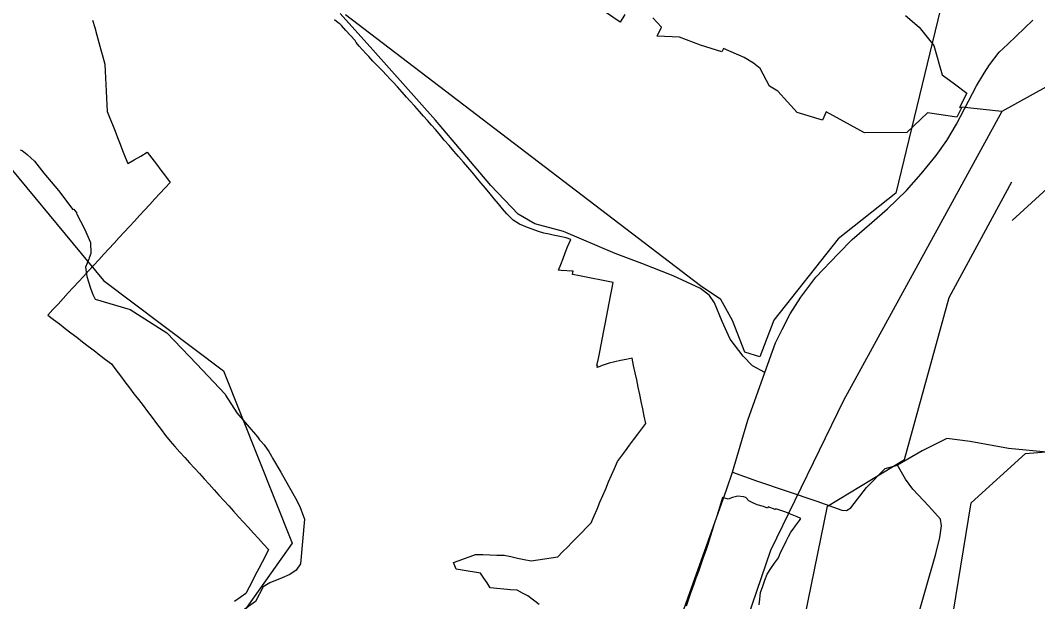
# Model space of a CAD drawing. Extents: x -789162 to -606354, y -1062736 to -945481.
# Drawn here: x -681557 to -680225, y -989761 to -988999 of the extents above; entities that cross this region are included whole.
import ezdxf

# ---------------------------------------------------------------- set-up
doc = ezdxf.new("R2010")
doc.units = 0
for name, color, linetype in [('_SIRSI VZTAHY_CYKLOTRASY MISTNI S', 7, 'Continuous'), ('_SIRSI VZTAHY_NATURA_EVL', 7, 'Continuous'), ('_SIRSI VZTAHY_OP vodnich zdroju II stupne', 7, 'Continuous'), ('_SIRSI VZTAHY_SILNICE I TRIDY_STAV', 7, 'Continuous'), ('_SIRSI VZTAHY_SILNICE III TRIDY_STAV', 7, 'Continuous'), ('_SIRSI VZTAHY_USES_NRBK_S', 7, 'Continuous'), ('_SIRSI VZTAHY_USES_RBC_S', 7, 'Continuous')]:
    doc.layers.add(name, color=color, linetype=linetype)

msp = doc.modelspace()

# ---------------------------------------------------------------- linework, layer by layer
at = {"layer": '_SIRSI VZTAHY_CYKLOTRASY MISTNI S'}
for points in [[(-680258.3, -989261.5), (-680065.6, -989085.2), (-680233.2, -988855.9)], [(-682295.3, -988993.7), (-682321.8, -989054.9), (-682130.6, -989193.1), (-681796, -989078.8), (-681610.2, -989145.3), (-681448.6, -989340.4), (-681291.6, -989458.8), (-681201.3, -989684.7), (-681318.1, -989849.4), (-681111.4, -990040.7), (-681254.8, -990216.1), (-681438, -990258.6), (-681520.3, -990473.8), (-681852.4, -990820.1), (-682091.8, -991046), (-682317.5, -991405.3), (-682342.3, -991553.9), (-682443.2, -991724), (-682297, -992256.5), (-681816.6, -992553)], [(-681336.7, -990821.2), (-681288.9, -990680.4), (-681246.4, -990614), (-681081.8, -990600.7), (-680850.8, -990348.3), (-680771.1, -990388.1), (-680688.8, -990372.2), (-680720.7, -990220.7), (-680649, -990130.4), (-680542.8, -989843.4), (-680500.3, -989636.2), (-680399.4, -989575), (-680341, -989362.5), (-680258.7, -989211)], [(-681221.5, -990979.2), (-681030, -990823.5), (-680706.8, -990751.7), (-680473.4, -990619.9), (-680311.9, -989631.8), (-680240.9, -989566.8), (-679604.8, -989515.5), (-679471.5, -989789.3), (-679396.2, -989570.2), (-679303.9, -989878.2), (-679221.8, -989625), (-678766.8, -990700.2)]]:
    msp.add_lwpolyline(points, dxfattribs=at)
at = {"layer": '_SIRSI VZTAHY_NATURA_EVL'}
for points in [[(-681462.8, -988999.2), (-681460.1, -989008.8), (-681457.4, -989018.5), (-681454.8, -989028.1), (-681452.1, -989037.7), (-681449.4, -989047.3), (-681446.8, -989056.9), (-681446.3, -989065.7), (-681445.8, -989074.6), (-681445.4, -989083.4), (-681444.9, -989092.2), (-681444.5, -989101.1), (-681444, -989109.9), (-681443.6, -989118.8), (-681440.2, -989127.3), (-681436.9, -989135.8), (-681433.5, -989144.4), (-681430.2, -989152.9), (-681426.9, -989161.5), (-681423.5, -989170), (-681420.2, -989178.5), (-681416.9, -989187.1), (-681408.3, -989182.1), (-681399.8, -989177.1), (-681391.3, -989172.1), (-681385.3, -989180), (-681379.3, -989187.9), (-681373.3, -989195.8), (-681367.4, -989203.7), (-681361.4, -989211.6), (-681368, -989218.9), (-681374.7, -989226.1), (-681381.4, -989233.4), (-681388.1, -989240.6), (-681394.7, -989247.9), (-681401.4, -989255.1), (-681408.1, -989262.3), (-681414.7, -989269.6), (-681421.4, -989276.8), (-681428.1, -989284.1), (-681434.7, -989291.3), (-681441.4, -989298.6), (-681448.1, -989305.8), (-681454.8, -989313.1), (-681461.4, -989320.3), (-681468.1, -989327.6), (-681474.8, -989334.8), (-681481.4, -989342.1), (-681488.1, -989349.3), (-681494.8, -989356.6), (-681501.4, -989363.8), (-681508.1, -989371.1), (-681514.8, -989378.3), (-681521.5, -989385.6), (-681513.9, -989391.4), (-681506.3, -989397.2), (-681498.8, -989403), (-681491.2, -989408.8), (-681483.6, -989414.7), (-681476.1, -989420.5), (-681468.5, -989426.3), (-681460.9, -989432.1), (-681453.3, -989437.9), (-681445.8, -989443.8), (-681438.2, -989449.6), (-681432.3, -989457.4), (-681426.4, -989465.2), (-681420.5, -989473), (-681414.6, -989480.8), (-681408.7, -989488.6), (-681402.8, -989496.4), (-681396.8, -989504.2), (-681390.9, -989512), (-681385, -989519.8), (-681379.1, -989527.6), (-681373.2, -989535.4), (-681367.3, -989543.2), (-681361.4, -989551), (-681355, -989558), (-681348.6, -989565.1), (-681342.2, -989572.2), (-681335.8, -989579.2), (-681329.4, -989586.3), (-681323, -989593.3), (-681316.6, -989600.4), (-681310.2, -989607.4), (-681303.8, -989614.5), (-681297.3, -989621.6), (-681290.9, -989628.6), (-681284.5, -989635.7), (-681278.1, -989642.7), (-681271.6, -989649.9), (-681265, -989657.1), (-681258.5, -989664.2), (-681251.9, -989671.4), (-681245.4, -989678.6), (-681238.8, -989685.7), (-681232.3, -989692.9), (-681236.5, -989701.1), (-681240.8, -989709.4), (-681245.1, -989717.6), (-681249.3, -989725.8), (-681253.6, -989734.1), (-681257.9, -989742.3), (-681262.1, -989750.5), (-681269.6, -989755.9), (-681277.1, -989761.2)], [(-680878, -989764.9), (-680885.5, -989759.3), (-680892.9, -989753.7), (-680899.8, -989750), (-680906.8, -989746.3), (-680915.6, -989745.5), (-680924.4, -989744.7), (-680933.2, -989743.9), (-680942, -989743.1), (-680946.2, -989736.7), (-680950.5, -989730.3), (-680954.8, -989723.9), (-680962.8, -989722.5), (-680970.8, -989721.2), (-680978.8, -989719.9), (-680986.8, -989718.5), (-680990, -989710), (-680982.8, -989707.3), (-680975.6, -989704.6), (-680968.4, -989702), (-680961.2, -989699.3), (-680951.9, -989699.6), (-680942.5, -989699.8), (-680933.2, -989700.1), (-680923.8, -989700.4), (-680915, -989702.2), (-680906.2, -989704.1), (-680897.4, -989706), (-680888.6, -989707.8), (-680879.8, -989706.5), (-680871, -989705.2), (-680862.2, -989703.8), (-680853.4, -989702.5), (-680847.2, -989696.1), (-680840.9, -989689.7), (-680834.7, -989683.3), (-680828.4, -989676.9), (-680822.2, -989670.5), (-680815.9, -989664.1), (-680809.7, -989657.7), (-680805.9, -989648.8), (-680802.1, -989639.9), (-680798.3, -989631), (-680794.5, -989622.1), (-680790.7, -989613.2), (-680786.9, -989604.3), (-680783.1, -989595.4), (-680779.3, -989586.5), (-680775.5, -989577.7), (-680770.2, -989570.5), (-680764.8, -989563.3), (-680759.5, -989556.2), (-680754.2, -989549), (-680748.8, -989541.8), (-680743.5, -989534.7), (-680738.2, -989527.5), (-680740.2, -989518), (-680742.2, -989508.5), (-680744.2, -989499), (-680746.2, -989489.5), (-680748.2, -989480.1), (-680750.2, -989470.6), (-680752.3, -989461.1), (-680754.3, -989451.6), (-680756.3, -989442.1), (-680763.8, -989443.7), (-680771.3, -989445.3), (-680778.8, -989446.8), (-680786.3, -989448.4), (-680794.1, -989451.3), (-680801.9, -989454.2), (-680801.4, -989451.6), (-680802.2, -989451.7), (-680800.4, -989442.7), (-680798.6, -989433.6), (-680796.8, -989424.5), (-680795.1, -989415.4), (-680793.3, -989406.4), (-680791.5, -989397.3), (-680789.7, -989388.2), (-680788, -989379.2), (-680786.2, -989370.1), (-680784.4, -989361), (-680782.6, -989351.9), (-680780.8, -989342.9), (-680789.7, -989341.1), (-680798.6, -989339.3), (-680807.5, -989337.5), (-680816.4, -989335.8), (-680825.3, -989334), (-680834.2, -989332.2), (-680833.6, -989328.1), (-680835, -989328.1), (-680841.9, -989327.6), (-680848.9, -989327.1), (-680852.4, -989326.7), (-680849.5, -989319.1), (-680846.7, -989311.5), (-680843.8, -989303.9), (-680840.9, -989296.3), (-680838.7, -989291.3), (-680836.5, -989286.3), (-680836.5, -989286.3), (-680842.4, -989284.3), (-680850.9, -989282.6), (-680859.4, -989280.8), (-680864.8, -989279.4), (-680871.8, -989278.4), (-680878.8, -989275.9), (-680887.2, -989272.9), (-680893.2, -989270.9), (-680898.4, -989268.7), (-680903.7, -989266.4), (-680911.9, -989261.3), (-680916.1, -989257.1), (-680920.4, -989252.9), (-680925.9, -989246.3), (-680931.3, -989239.7), (-680936.8, -989233.1), (-680942.3, -989226.5), (-680948.3, -989219.3), (-680954.2, -989212.2), (-680960.2, -989205.1), (-680965.8, -989198.4), (-680971.5, -989191.8), (-680977.1, -989185.1), (-680983.4, -989177.9), (-680989.7, -989170.7), (-680995.9, -989163.4), (-681002.2, -989156.2), (-681005.4, -989152.2), (-681008.7, -989148.2), (-681013.9, -989142.4), (-681019.1, -989136.5), (-681024.3, -989130.7), (-681029.6, -989124.8), (-681034.6, -989118.8), (-681041, -989111.9), (-681047.5, -989104.9), (-681051.5, -989099.9), (-681057.5, -989093.3), (-681063.4, -989086.6), (-681069.4, -989080), (-681073.4, -989075.8), (-681077.4, -989071.5), (-681083.5, -989065.2), (-681089.7, -989058.9), (-681095.9, -989052.6), (-681101.2, -989046.8), (-681104.1, -989043.4), (-681109.9, -989037.6), (-681113.7, -989033), (-681117.6, -989028.4), (-681119, -989025.5), (-681125, -989019.1), (-681131, -989012.6), (-681136.9, -989006.2), (-681138.8, -989004.3), (-681141.3, -989002.4), (-681146.2, -988998.5)], [(-680589.9, -989765.5), (-680588.7, -989757.8), (-680588, -989749.1), (-680585.1, -989741.1), (-680582.2, -989733.1), (-680579.3, -989725), (-680574.4, -989717.9), (-680569.5, -989710.8), (-680564.6, -989703.6), (-680561.8, -989696.9), (-680558.1, -989689.4), (-680554.4, -989682), (-680551.4, -989676), (-680548.4, -989670), (-680545.4, -989666), (-680542.3, -989662), (-680536.9, -989654.9), (-680535, -989652.4), (-680540.1, -989650), (-680548.9, -989646.4), (-680554.9, -989644), (-680561.3, -989641.7), (-680567.8, -989639.5), (-680568.8, -989640.5), (-680577.8, -989637), (-680578.8, -989638.5), (-680584.2, -989636.5), (-680592.2, -989634.5), (-680598.2, -989631.5), (-680603.2, -989629), (-680606.9, -989624.9), (-680607.1, -989624.5), (-680610.5, -989624), (-680617.5, -989623), (-680624.5, -989624.5), (-680630.5, -989627), (-680637.8, -989624.7), (-680640.4, -989633.3), (-680643.1, -989642), (-680645.8, -989650.6), (-680648.5, -989659.2), (-680651.2, -989667.8), (-680653.8, -989676.4), (-680656.5, -989685), (-680659.7, -989694.2), (-680663, -989703.3), (-680666.2, -989712.4), (-680669.4, -989721.5), (-680672.6, -989730.6), (-680675.9, -989739.7), (-680679.1, -989748.8), (-680682.3, -989757.9), (-680685.5, -989767.1)]]:
    msp.add_lwpolyline(points, dxfattribs=at)
at = {"layer": '_SIRSI VZTAHY_OP vodnich zdroju II stupne'}
for points in [[(-680338.6, -988927.8), (-680410.6, -989226), (-680486.1, -989285.8), (-680570.5, -989392.3), (-680589, -989440.3), (-680608.6, -989434.1), (-680624.7, -989392.8), (-680639.9, -989365), (-680666.4, -989347.1), (-681131.4, -988992.2)], [(-681557.9, -989169), (-681555.1, -989170), (-681548.7, -989175.2), (-681538.8, -989184), (-681526.9, -989199.4), (-681507.3, -989222.3), (-681488.6, -989247.4), (-681487.3, -989246.6), (-681483.7, -989251.8), (-681484.1, -989252.3), (-681473.4, -989272.4), (-681465.7, -989290.5), (-681465.2, -989304.7), (-681467.4, -989310.7), (-681467.7, -989312.1), (-681472.2, -989322.6), (-681470.6, -989334.9), (-681465.5, -989350.4), (-681462.6, -989358.6), (-681459.3, -989364.9), (-681413.5, -989378.2), (-681365.6, -989408.7), (-681326.8, -989449.5), (-681289.3, -989489.1), (-681288.9, -989490.4), (-681273.8, -989513.8), (-681246.9, -989545.3), (-681244.2, -989549.1), (-681241.9, -989551.3), (-681238.2, -989555.7), (-681234.2, -989561.3), (-681232.1, -989564.4), (-681228.4, -989570.3), (-681227.2, -989572.9), (-681216.2, -989591.5), (-681206.4, -989609.4), (-681197.2, -989625.5), (-681191.2, -989636.6), (-681186.8, -989649.5), (-681185.2, -989653.1), (-681190.4, -989711.4), (-681196.4, -989720.1), (-681204.3, -989725.8), (-681214.7, -989729.8), (-681230.5, -989736.6), (-681239.3, -989741.7), (-681249.4, -989760.9), (-681269.6, -989775.2)]]:
    msp.add_lwpolyline(points, dxfattribs=at)
at = {"layer": '_SIRSI VZTAHY_SILNICE I TRIDY_STAV'}
for points in [[(-680582.3, -989460.8), (-680568.4, -989422.1), (-680559.6, -989404.3), (-680549.1, -989383.9), (-680535.2, -989361.9), (-680515.6, -989336), (-680486.4, -989305.1), (-680467.8, -989286.4), (-680442.2, -989264.1), (-680421.6, -989246.2), (-680396.9, -989222.5), (-680377.6, -989200.4), (-680358.1, -989176.2), (-680344.1, -989156.8), (-680331.4, -989135.5), (-680304.9, -989084.9), (-680295.2, -989068.6), (-680288, -989057.4), (-680275.6, -989041), (-680264.2, -989030.3), (-680231.3, -988999.2)], [(-680624.9, -989591.6), (-680604.6, -989523.3), (-680582.3, -989460.8)], [(-680729.6, -989887.8), (-680683.4, -989756.6), (-680632.2, -989613.2), (-680624.9, -989591.6)]]:
    msp.add_lwpolyline(points, dxfattribs=at)
at = {"layer": '_SIRSI VZTAHY_SILNICE III TRIDY_STAV'}
for points in [[(-680582.3, -989460.8), (-680598.7, -989452.3), (-680610.7, -989439.4), (-680627.7, -989417.1), (-680638.1, -989393.8), (-680648.4, -989369.6), (-680654.8, -989359.7), (-680666.5, -989350.9), (-680702.2, -989334), (-680743.4, -989318.1), (-680778.4, -989304.8), (-680846.2, -989276.2), (-680883.7, -989265.8), (-680905.4, -989253.4), (-680941.2, -989215.9), (-681013.9, -989129.9), (-681095.8, -989037.8), (-681138.7, -988990.5)], [(-680208.7, -989565.9), (-680263.1, -989560.3), (-680313.4, -989551.1), (-680343.8, -989547.4), (-680376.1, -989563.5), (-680408.6, -989582.1)], [(-680624.9, -989591.6), (-680593.1, -989603), (-680514.4, -989629.5), (-680481.7, -989641.3), (-680475.6, -989641.9), (-680469.7, -989638.1), (-680449.2, -989611.4), (-680424.8, -989586.6), (-680408.6, -989582.1)], [(-680388.1, -989802.2), (-680358.5, -989698.5), (-680353.2, -989677.2), (-680351, -989661.9), (-680352.2, -989653), (-680367.5, -989636.2), (-680388.5, -989613.8), (-680398.3, -989600.7), (-680408.6, -989582.1)]]:
    msp.add_lwpolyline(points, dxfattribs=at)
at = {"layer": '_SIRSI VZTAHY_USES_NRBK_S'}
for points in [[(-678072, -988768.3), (-678187.2, -988699.7), (-678235.8, -988629.9), (-678260, -988552.4), (-678237.3, -988294.3), (-678231.2, -988197.1), (-678255.5, -988125.8), (-678349.6, -988013.4), (-678489.2, -987907.1), (-678540.7, -987895), (-678607.5, -987913.2), (-678656.1, -987963.3), (-678835.1, -988292.8), (-679059.6, -988623.8), (-679126.4, -988786.2), (-679178, -988877.3), (-679252.3, -988951.7), (-679382.8, -988991.2), (-679992.8, -989024.6), (-680156.6, -989055), (-680271.9, -989118.8), (-680324.9, -989113.1)], [(-680271.9, -989118.8), (-680479.4, -989497.7), (-680575, -989694.3), (-680691.8, -990037.1), (-680737, -990217.7), (-680750.2, -990507.4), (-680792.7, -990640.2), (-680997.2, -990701.3), (-681169.8, -990714.6), (-681342.4, -990706.6), (-681427.3, -990733.2), (-681629.1, -991057.4), (-681708.8, -991216.8), (-681761.9, -991333.7), (-681913.2, -991490.5), (-682096.4, -991567.5), (-682202.6, -991657.9), (-682231.8, -991732.3), (-682221.2, -991859.8), (-682152.2, -991963.4), (-682056.6, -992114.9), (-681828.3, -992253.1), (-681765.1, -992267.9)]]:
    msp.add_lwpolyline(points, dxfattribs=at)
at = {"layer": '_SIRSI VZTAHY_USES_RBC_S'}
for points in [[(-680765.8, -988991.4), (-680771.9, -989001.7), (-680808.9, -988976.1)], [(-680398.3, -988992.8), (-680380, -989008.3), (-680361.2, -989032.3), (-680350.2, -989070.5), (-680334, -989082.5), (-680317.8, -989094.5), (-680327.2, -989113.5), (-680324.4, -989113), (-680330.8, -989126.2), (-680369.3, -989120.3), (-680396.2, -989146.1), (-680451.8, -989146.6), (-680502.1, -989119.2), (-680506.9, -989130.3), (-680540.1, -989120), (-680565.2, -989092.2), (-680576.2, -989085.7), (-680588.4, -989062.3), (-680597.3, -989055.3), (-680609.4, -989047.8), (-680636.4, -989036.3), (-680638.5, -989040.4), (-680666.8, -989031.9), (-680694.3, -989021.3), (-680723.4, -989020.1), (-680717.7, -989008.1), (-680729.1, -988995.8)]]:
    msp.add_lwpolyline(points, dxfattribs=at)

doc.saveas('drawing.dxf')
